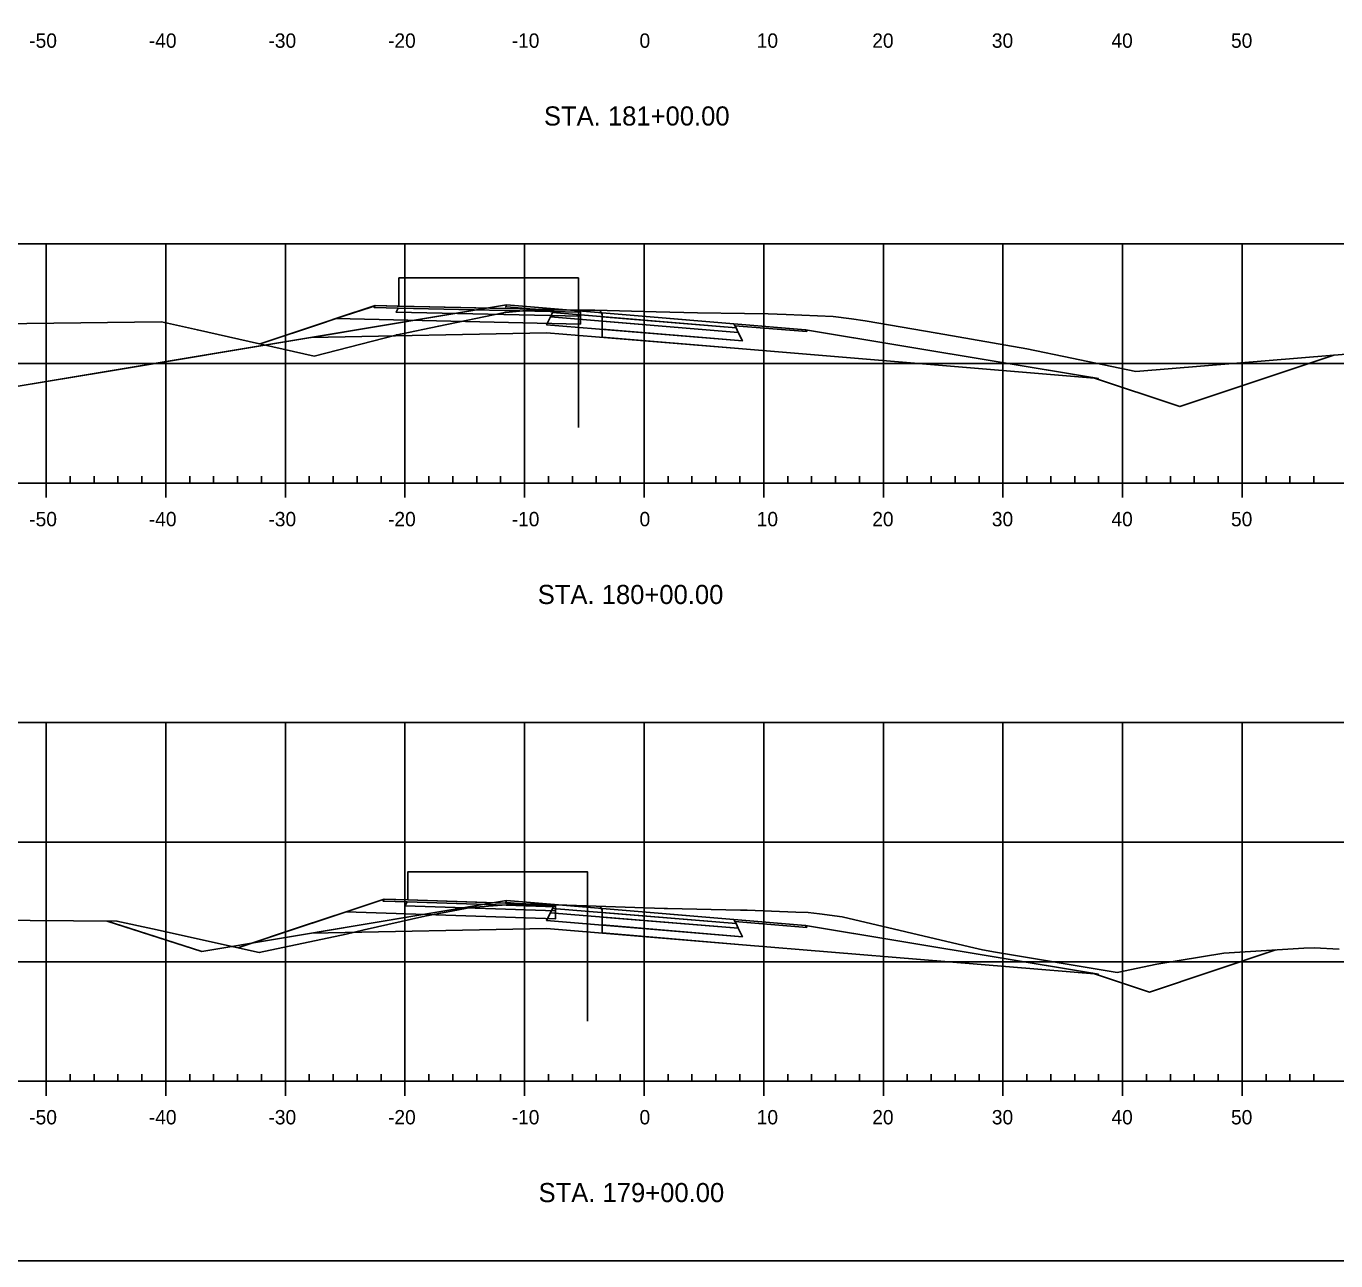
# Model space of a CAD drawing. Extents: x 659657 to 668193, y 633084 to 648639.
# Drawn here: x 666910.8 to 667020.3, y 643502.4 to 643605.6 of the extents above; entities that cross this region are included whole.
import ezdxf

# ---------------------------------------------------------------- set-up
doc = ezdxf.new("R2010")
doc.units = 0
for name, color, linetype in [('Default', 7, 'Continuous'), ('R_Axis', 7, 'Continuous'), ('R_Axis Annot', 7, 'Continuous'), ('R_Exist Surface', 7, 'Continuous'), ('R_Fin Surface', 7, 'Continuous'), ('R_Grid', 7, 'Continuous'), ('R_MOT_Stage 1B', 7, 'Continuous'), ('R_Sub Surface', 7, 'Continuous'), ('T_SIGNAL CONTROL CABINET', 7, 'Continuous'), ('TEMP_SIGNAL_HEAD_STAGE 5', 7, 'Continuous'), ('TEMP_SIGNAL_HEAD_STAGE4', 7, 'Continuous')]:
    doc.layers.add(name, color=color, linetype=linetype)

msp = doc.modelspace()

# ---------------------------------------------------------------- linework, layer by layer
for points in [[(666957.18, 643581.86), (666942.01, 643582.19), (666940.02, 643582.24), (666939.93, 643582.08), (666941.93, 643582.03), (666957.18, 643581.69)], [(666970.01, 643580.72), (666970.19, 643580.37), (666954.85, 643581.65), (666955.01, 643581.97)], [(666970.01, 643580.72), (666970.19, 643580.37), (666959.01, 643581.3), (666959.01, 643581.64)], [(666955.11, 643532.14), (666942.76, 643532.56), (666940.76, 643532.63), (666940.68, 643532.46), (666942.68, 643532.39), (666955.11, 643531.98)], [(666970.01, 643530.92), (666970.19, 643530.57), (666954.85, 643531.85), (666955.01, 643532.17)], [(666970.01, 643530.92), (666970.19, 643530.57), (666959.01, 643531.5), (666959.01, 643531.83)]]:
    msp.add_lwpolyline(points, close=True)
at = {"layer": 'Default'}
for points in [[(666879.56, 643580.54), (666880.85, 643580.55), (666884.39, 643580.57), (666910.01, 643575.47), (666917.45, 643576.71), (666951.01, 643582.3), (666955.01, 643581.97), (666970.01, 643580.72), (666976.01, 643580.22), (667000.01, 643576.22), (667007.29, 643573.8), (667020.18, 643578.09)], [(666930.4, 643579.03), (666935.71, 643580.8), (666936.74, 643581.15), (666939.67, 643582.12), (666940.02, 643582.24), (666941.86, 643582.2), (666942.01, 643582.19), (666947.18, 643582.08), (666957.18, 643581.86), (666957.18, 643581.86), (666957.18, 643581.86), (666957.18, 643581.86)], [(666958.83, 643581.83), (666959.01, 643581.47), (666959.01, 643581.64), (666970.01, 643580.72), (666976.01, 643580.22), (667000.01, 643576.22), (667007.29, 643573.8), (667020.18, 643578.09)], [(666917.6, 643530.79), (666919.45, 643530.2), (666925.51, 643528.25), (666925.51, 643528.25), (666951.01, 643532.5), (666955.01, 643532.17), (666970.01, 643530.92), (666976.01, 643530.42), (667000.01, 643526.42), (667004.76, 643524.84), (667015.34, 643528.37)], [(666928.54, 643528.55), (666933.94, 643530.35), (666937.58, 643531.57), (666938.92, 643532.01), (666940.76, 643532.63), (666941.63, 643532.6), (666942.76, 643532.56), (666948.41, 643532.37), (666955.11, 643532.14), (666955.11, 643532.14), (666955.11, 643532.14), (666955.11, 643532.14), (666955.11, 643532.14), (666955.11, 643532.14)], [(666958.83, 643532.02), (666959.01, 643531.67), (666959.01, 643531.83), (666970.01, 643530.92), (666976.01, 643530.42), (667000.01, 643526.42), (667004.76, 643524.84), (667015.34, 643528.37)]]:
    msp.add_lwpolyline(points, dxfattribs=at)
at = {"layer": 'R_Axis'}
for p, q in [((666912.51, 643566.19), (666912.51, 643568.59)), ((666922.51, 643566.19), (666922.51, 643568.59)), ((666932.51, 643566.19), (666932.51, 643568.59)), ((666942.51, 643566.19), (666942.51, 643568.59)), ((666952.51, 643566.19), (666952.51, 643568.59)), ((666962.51, 643566.19), (666962.51, 643568.59)), ((666972.51, 643566.19), (666972.51, 643568.59)), ((666982.51, 643566.19), (666982.51, 643568.59)), ((666992.51, 643566.19), (666992.51, 643568.59)), ((667002.51, 643566.19), (667002.51, 643568.59)), ((667012.51, 643566.19), (667012.51, 643568.59)), ((666812.51, 643567.39), (667112.51, 643567.39)), ((666914.51, 643567.39), (666914.51, 643567.99)), ((666916.51, 643567.39), (666916.51, 643567.99)), ((666918.51, 643567.39), (666918.51, 643567.99)), ((666920.51, 643567.39), (666920.51, 643567.99)), ((666924.51, 643567.39), (666924.51, 643567.99)), ((666926.51, 643567.39), (666926.51, 643567.99)), ((666928.51, 643567.39), (666928.51, 643567.99)), ((666930.51, 643567.39), (666930.51, 643567.99)), ((666934.51, 643567.39), (666934.51, 643567.99)), ((666936.51, 643567.39), (666936.51, 643567.99)), ((666938.51, 643567.39), (666938.51, 643567.99)), ((666940.51, 643567.39), (666940.51, 643567.99)), ((666944.51, 643567.39), (666944.51, 643567.99)), ((666946.51, 643567.39), (666946.51, 643567.99)), ((666948.51, 643567.39), (666948.51, 643567.99)), ((666950.51, 643567.39), (666950.51, 643567.99)), ((666954.51, 643567.39), (666954.51, 643567.99)), ((666956.51, 643567.39), (666956.51, 643567.99)), ((666958.51, 643567.39), (666958.51, 643567.99)), ((666960.51, 643567.39), (666960.51, 643567.99)), ((666964.51, 643567.39), (666964.51, 643567.99)), ((666966.51, 643567.39), (666966.51, 643567.99)), ((666968.51, 643567.39), (666968.51, 643567.99)), ((666970.51, 643567.39), (666970.51, 643567.99)), ((666974.51, 643567.39), (666974.51, 643567.99)), ((666976.51, 643567.39), (666976.51, 643567.99)), ((666978.51, 643567.39), (666978.51, 643567.99)), ((666980.51, 643567.39), (666980.51, 643567.99)), ((666984.51, 643567.39), (666984.51, 643567.99)), ((666986.51, 643567.39), (666986.51, 643567.99)), ((666988.51, 643567.39), (666988.51, 643567.99)), ((666990.51, 643567.39), (666990.51, 643567.99)), ((666994.51, 643567.39), (666994.51, 643567.99)), ((666996.51, 643567.39), (666996.51, 643567.99)), ((666998.51, 643567.39), (666998.51, 643567.99)), ((667000.51, 643567.39), (667000.51, 643567.99)), ((667004.51, 643567.39), (667004.51, 643567.99)), ((667006.51, 643567.39), (667006.51, 643567.99)), ((667008.51, 643567.39), (667008.51, 643567.99)), ((667010.51, 643567.39), (667010.51, 643567.99)), ((667014.51, 643567.39), (667014.51, 643567.99)), ((667016.51, 643567.39), (667016.51, 643567.99)), ((667018.51, 643567.39), (667018.51, 643567.99)), ((666912.51, 643516.19), (666912.51, 643518.59)), ((666914.51, 643517.39), (666914.51, 643517.99)), ((666916.51, 643517.39), (666916.51, 643517.99)), ((666918.51, 643517.39), (666918.51, 643517.99)), ((666920.51, 643517.39), (666920.51, 643517.99)), ((666922.51, 643516.19), (666922.51, 643518.59)), ((666924.51, 643517.39), (666924.51, 643517.99)), ((666926.51, 643517.39), (666926.51, 643517.99)), ((666928.51, 643517.39), (666928.51, 643517.99)), ((666930.51, 643517.39), (666930.51, 643517.99)), ((666932.51, 643516.19), (666932.51, 643518.59)), ((666934.51, 643517.39), (666934.51, 643517.99)), ((666936.51, 643517.39), (666936.51, 643517.99)), ((666938.51, 643517.39), (666938.51, 643517.99)), ((666940.51, 643517.39), (666940.51, 643517.99)), ((666942.51, 643516.19), (666942.51, 643518.59)), ((666944.51, 643517.39), (666944.51, 643517.99)), ((666946.51, 643517.39), (666946.51, 643517.99)), ((666948.51, 643517.39), (666948.51, 643517.99)), ((666950.51, 643517.39), (666950.51, 643517.99)), ((666952.51, 643516.19), (666952.51, 643518.59)), ((666954.51, 643517.39), (666954.51, 643517.99)), ((666956.51, 643517.39), (666956.51, 643517.99)), ((666958.51, 643517.39), (666958.51, 643517.99)), ((666960.51, 643517.39), (666960.51, 643517.99)), ((666962.51, 643516.19), (666962.51, 643518.59)), ((666964.51, 643517.39), (666964.51, 643517.99)), ((666966.51, 643517.39), (666966.51, 643517.99)), ((666968.51, 643517.39), (666968.51, 643517.99)), ((666970.51, 643517.39), (666970.51, 643517.99)), ((666972.51, 643516.19), (666972.51, 643518.59)), ((666974.51, 643517.39), (666974.51, 643517.99)), ((666976.51, 643517.39), (666976.51, 643517.99)), ((666978.51, 643517.39), (666978.51, 643517.99)), ((666980.51, 643517.39), (666980.51, 643517.99)), ((666982.51, 643516.19), (666982.51, 643518.59)), ((666984.51, 643517.39), (666984.51, 643517.99)), ((666986.51, 643517.39), (666986.51, 643517.99)), ((666988.51, 643517.39), (666988.51, 643517.99)), ((666990.51, 643517.39), (666990.51, 643517.99)), ((666992.51, 643516.19), (666992.51, 643518.59)), ((666994.51, 643517.39), (666994.51, 643517.99)), ((666996.51, 643517.39), (666996.51, 643517.99)), ((666998.51, 643517.39), (666998.51, 643517.99)), ((667000.51, 643517.39), (667000.51, 643517.99)), ((667002.51, 643516.19), (667002.51, 643518.59)), ((667004.51, 643517.39), (667004.51, 643517.99)), ((667006.51, 643517.39), (667006.51, 643517.99)), ((667008.51, 643517.39), (667008.51, 643517.99)), ((667010.51, 643517.39), (667010.51, 643517.99)), ((667012.51, 643516.19), (667012.51, 643518.59)), ((667014.51, 643517.39), (667014.51, 643517.99)), ((667016.51, 643517.39), (667016.51, 643517.99)), ((667018.51, 643517.39), (667018.51, 643517.99)), ((666812.51, 643517.39), (667112.51, 643517.39))]:
    msp.add_line(p, q, dxfattribs=at)
at = {"layer": 'R_Exist Surface'}
for points in [[(666898.32, 643580.61), (666910.88, 643580.74), (666922.16, 643580.88), (666925.15, 643580.2), (666934.92, 643578.02), (666941.75, 643579.77), (666941.78, 643579.79), (666942.01, 643579.83), (666942.13, 643579.86), (666945.33, 643580.52), (666950.73, 643581.63), (666950.87, 643581.67), (666950.93, 643581.67), (666953.24, 643581.88), (666955.93, 643581.87), (666957.18, 643581.86), (666957.58, 643581.85), (666958.38, 643581.85), (666963.52, 643581.72), (666966.96, 643581.63), (666970.89, 643581.58), (666972.88, 643581.55), (666974.38, 643581.5), (666978.31, 643581.34), (666979.86, 643581.12), (666980.99, 643580.96), (666987, 643579.92), (666994.5, 643578.63), (666998.28, 643577.83), (667003.61, 643576.73), (667020.19, 643578.09), (667022.31, 643578.26)], [(666907.53, 643530.85), (666918.42, 643530.78), (666921.39, 643530.14), (666930.33, 643528.15), (666937.58, 643529.7), (666939.09, 643530.06), (666944.17, 643531.19), (666948.03, 643531.93), (666950.25, 643532.09), (666951.38, 643532.16), (666951.94, 643532.16), (666954.44, 643532.15), (666955.11, 643532.14), (666955.22, 643532.14), (666955.24, 643532.14), (666964.18, 643531.84), (666964.45, 643531.83), (666970.57, 643531.71), (666970.68, 643531.71), (666971.11, 643531.69), (666975.2, 643531.53), (666976.21, 643531.49), (666977.18, 643531.39), (666979.06, 643531.14), (666989.72, 643528.63), (666990.81, 643528.38), (666991.89, 643528.18), (667002.05, 643526.5), (667005.39, 643527.17), (667010.97, 643528.1), (667017.67, 643528.51), (667018.54, 643528.56), (667020.62, 643528.43)]]:
    msp.add_lwpolyline(points, dxfattribs=at)
at = {"layer": 'R_Fin Surface'}
for points in [[(666957.18, 643581.69), (666941.93, 643582.03), (666941.77, 643581.7), (666957.18, 643581.36)], [(666954.85, 643581.65), (666970.19, 643580.37), (666970.38, 643579.98), (666954.67, 643581.29)], [(666959.01, 643581.3), (666970.19, 643580.37), (666970.38, 643579.98), (666959, 643580.93)], [(666955.11, 643531.98), (666942.68, 643532.39), (666942.52, 643532.07), (666955.11, 643531.64)], [(666954.85, 643531.85), (666970.19, 643530.57), (666970.38, 643530.18), (666954.67, 643531.48)], [(666959.01, 643531.5), (666970.19, 643530.57), (666970.38, 643530.18), (666959, 643531.12)]]:
    msp.add_lwpolyline(points, close=True, dxfattribs=at)
at = {"layer": 'R_Grid'}
for p, q in [((666812.51, 643587.39), (667112.51, 643587.39)), ((666912.51, 643567.39), (666912.51, 643587.39)), ((666922.51, 643567.39), (666922.51, 643587.39)), ((666932.51, 643567.39), (666932.51, 643587.39)), ((666942.51, 643567.39), (666942.51, 643587.39)), ((666952.51, 643567.39), (666952.51, 643587.39)), ((666962.51, 643567.39), (666962.51, 643587.39)), ((666972.51, 643567.39), (666972.51, 643587.39)), ((666982.51, 643567.39), (666982.51, 643587.39)), ((666992.51, 643567.39), (666992.51, 643587.39)), ((667002.51, 643567.39), (667002.51, 643587.39)), ((667012.51, 643567.39), (667012.51, 643587.39)), ((666812.51, 643577.39), (667112.51, 643577.39)), ((666812.51, 643567.39), (667112.51, 643567.39)), ((666812.51, 643547.39), (667112.51, 643547.39)), ((666912.51, 643517.39), (666912.51, 643547.39)), ((666922.51, 643517.39), (666922.51, 643547.39)), ((666932.51, 643517.39), (666932.51, 643547.39)), ((666942.51, 643517.39), (666942.51, 643547.39)), ((666952.51, 643517.39), (666952.51, 643547.39)), ((666962.51, 643517.39), (666962.51, 643547.39)), ((666972.51, 643517.39), (666972.51, 643547.39)), ((666982.51, 643517.39), (666982.51, 643547.39)), ((666992.51, 643517.39), (666992.51, 643547.39)), ((667002.51, 643517.39), (667002.51, 643547.39)), ((667012.51, 643517.39), (667012.51, 643547.39)), ((666812.51, 643537.39), (667112.51, 643537.39)), ((666812.51, 643527.39), (667112.51, 643527.39)), ((666812.51, 643517.39), (667112.51, 643517.39))]:
    msp.add_line(p, q, dxfattribs=at)
at = {"layer": 'R_MOT_Stage 1B'}
for points in [[(666942.01, 643582.19), (666942.01, 643584.55), (666957.01, 643584.55), (666957.01, 643572.06)], [(666942.76, 643532.56), (666942.76, 643534.91), (666957.76, 643534.91), (666957.76, 643522.42)]]:
    msp.add_lwpolyline(points, dxfattribs=at)
at = {"layer": 'R_Sub Surface'}
for points in [[(666951.01, 643582.3), (666934.7, 643579.58), (666954.35, 643579.97), (666970.73, 643578.61), (667000.5, 643576.14), (666976.01, 643580.22)], [(666959, 643580.26), (666958.99, 643579.59), (666970.73, 643578.61), (667000.5, 643576.14), (666976.01, 643580.22)], [(666951.01, 643532.5), (666934.7, 643529.78), (666954.35, 643530.17), (666970.73, 643528.81), (667000.5, 643526.34), (666976.01, 643530.42)], [(666959, 643530.46), (666958.99, 643529.79), (666970.73, 643528.81), (667000.5, 643526.34), (666976.01, 643530.42)]]:
    msp.add_lwpolyline(points, dxfattribs=at)
for points in [[(666957.18, 643581.36), (666941.77, 643581.7), (666941.93, 643582.03), (666957.18, 643581.69), (666941.93, 643582.03), (666939.93, 643582.08), (666940.02, 643582.24), (666936.74, 643581.15), (666957.18, 643580.69)], [(666954.67, 643581.29), (666970.38, 643579.98), (666970.73, 643579.28), (666954.35, 643580.64)], [(666959, 643580.93), (666970.38, 643579.98), (666970.73, 643579.28), (666959, 643580.26)], [(666955.11, 643531.64), (666942.52, 643532.07), (666942.68, 643532.39), (666955.11, 643531.98), (666942.68, 643532.39), (666940.68, 643532.46), (666940.76, 643532.63), (666937.58, 643531.57), (666955.11, 643530.98)], [(666954.67, 643531.48), (666970.38, 643530.18), (666970.73, 643529.48), (666954.35, 643530.84)], [(666959, 643531.12), (666970.38, 643530.18), (666970.73, 643529.48), (666959, 643530.46)]]:
    msp.add_lwpolyline(points, close=True, dxfattribs=at)
at = {"layer": 'T_SIGNAL CONTROL CABINET'}
msp.add_lwpolyline([(666802.51, 643502.39), (667142.51, 643502.39), (667142.51, 643722.39), (666802.51, 643722.39)], close=True, dxfattribs=at)
at = {"layer": 'TEMP_SIGNAL_HEAD_STAGE 5'}
for points in [[(666951.01, 643582.3), (666910.01, 643575.47), (666879.56, 643580.54)], [(666940.02, 643582.24), (666930.4, 643579.03)], [(666959.01, 643581.64), (666959.01, 643581.47), (666958.83, 643581.83)], [(666976.01, 643580.22), (667000.01, 643576.22), (667007.29, 643573.8), (667020.18, 643578.09)], [(666976.01, 643580.22), (667000.01, 643576.22), (667007.29, 643573.8), (667020.18, 643578.09)], [(666951.01, 643532.5), (666925.51, 643528.25), (666925.51, 643528.25), (666917.6, 643530.79)], [(666940.76, 643532.63), (666928.54, 643528.55)], [(666959.01, 643531.83), (666959.01, 643531.67), (666958.83, 643532.02)], [(666976.01, 643530.42), (667000.01, 643526.42), (667004.76, 643524.84), (667015.34, 643528.37)], [(666976.01, 643530.42), (667000.01, 643526.42), (667004.76, 643524.84), (667015.34, 643528.37)]]:
    msp.add_lwpolyline(points, dxfattribs=at)
at = {"layer": 'TEMP_SIGNAL_HEAD_STAGE4'}
for points in [[(666955.01, 643581.97), (666951.01, 643582.3), (666951.01, 643582.3), (666950.93, 643582.13), (666951.01, 643582.13), (666954.93, 643581.8)], [(666970.01, 643580.72), (666976.01, 643580.22), (666976.1, 643580.06), (666970.1, 643580.56)], [(666970.01, 643580.72), (666976.01, 643580.22), (666976.1, 643580.06), (666970.1, 643580.56)], [(666955.01, 643532.17), (666951.01, 643532.5), (666951.01, 643532.5), (666950.93, 643532.33), (666951.01, 643532.33), (666954.93, 643532)], [(666970.01, 643530.92), (666976.01, 643530.42), (666976.1, 643530.26), (666970.1, 643530.76)], [(666970.01, 643530.92), (666976.01, 643530.42), (666976.1, 643530.26), (666970.1, 643530.76)]]:
    msp.add_lwpolyline(points, close=True, dxfattribs=at)

# ---------------------------------------------------------------- texts
at = {"layer": 'R_Axis Annot'}
for s, height, p in [('-50', 1.2, (666911.09, 643603.79)), ('-40', 1.2, (666921.09, 643603.79)), ('-30', 1.2, (666931.09, 643603.79)), ('-20', 1.2, (666941.09, 643603.79)), ('-10', 1.2, (666951.43, 643603.79)), ('0', 1.2, (666962.12, 643603.79)), ('10', 1.2, (666971.92, 643603.79)), ('20', 1.2, (666981.58, 643603.79)), ('30', 1.2, (666991.58, 643603.79)), ('40', 1.2, (667001.58, 643603.79)), ('50', 1.2, (667011.58, 643603.79)), ('STA. 181+00.00', 1.6, (666954.13, 643597.29)), ('-50', 1.2, (666911.09, 643563.79)), ('-40', 1.2, (666921.09, 643563.79)), ('-30', 1.2, (666931.09, 643563.79)), ('-20', 1.2, (666941.09, 643563.79)), ('-10', 1.2, (666951.43, 643563.79)), ('0', 1.2, (666962.12, 643563.79)), ('10', 1.2, (666971.92, 643563.79)), ('20', 1.2, (666981.58, 643563.79)), ('30', 1.2, (666991.58, 643563.79)), ('40', 1.2, (667001.58, 643563.79)), ('50', 1.2, (667011.58, 643563.79)), ('STA. 180+00.00', 1.6, (666953.61, 643557.29)), ('-50', 1.2, (666911.09, 643513.79)), ('-40', 1.2, (666921.09, 643513.79)), ('-30', 1.2, (666931.09, 643513.79)), ('-20', 1.2, (666941.09, 643513.79)), ('-10', 1.2, (666951.43, 643513.79)), ('0', 1.2, (666962.12, 643513.79)), ('10', 1.2, (666971.92, 643513.79)), ('20', 1.2, (666981.58, 643513.79)), ('30', 1.2, (666991.58, 643513.79)), ('40', 1.2, (667001.58, 643513.79)), ('50', 1.2, (667011.58, 643513.79)), ('STA. 179+00.00', 1.6, (666953.68, 643507.29))]:
    msp.add_text(s, height=height, dxfattribs=at).set_placement(p)

doc.saveas('drawing.dxf')
